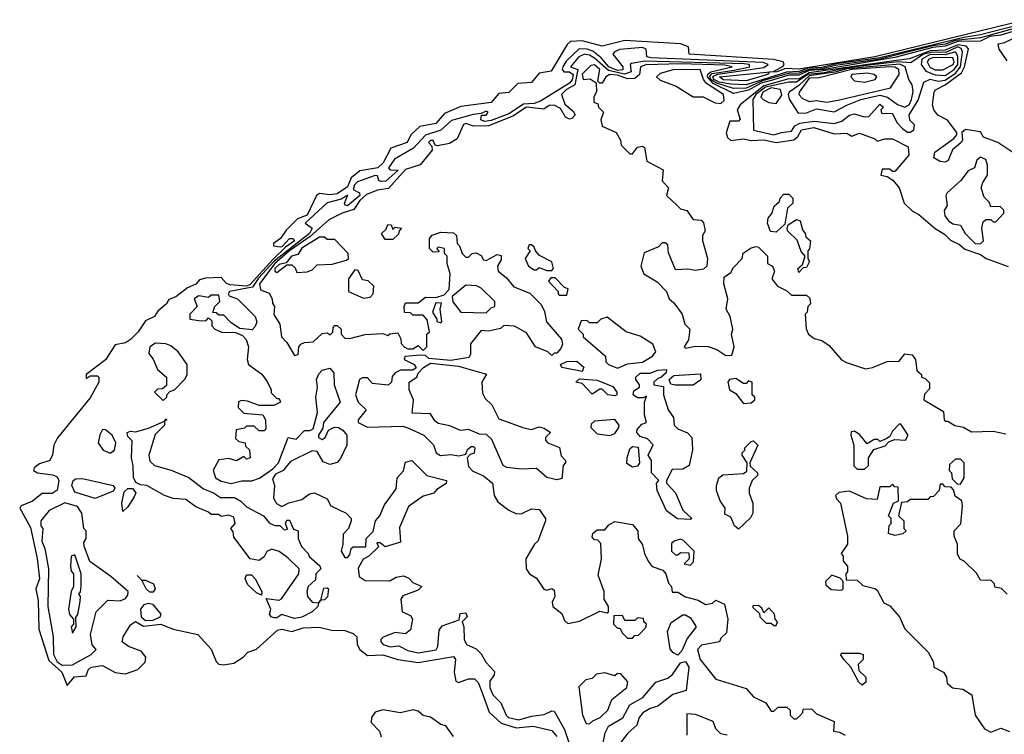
# Model space of a CAD drawing. Extents: x 2889633 to 3052318, y 540750 to 918690.
# Tile 438 of 656: x 2968896 to 2972799, y 810149 to 812982. Entities that reach past the tile are written whole.
import ezdxf

# ---------------------------------------------------------------- set-up
doc = ezdxf.new("R2010")
doc.units = 0

msp = doc.modelspace()

# ---------------------------------------------------------------- linework, layer by layer
at = {"layer": '0CON02XD'}
for points in [[(2972885, 812982.1), (2972286.2, 812835), (2971985, 812786.1), (2971932, 812788), (2971897.5, 812775), (2971866.4, 812773.6), (2971860, 812765), (2971775, 812739.5), (2971685, 812743.3), (2971670, 812755), (2971883.3, 812776.7), (2971921.7, 812798.3), (2971926.7, 812805), (2971922.5, 812815), (2971884.6, 812824.6), (2971550, 812845), (2971547.5, 812875), (2971515.7, 812885.7), (2971295, 812900), (2971205, 812877.5), (2971125, 812898), (2971080, 812895), (2971065.9, 812884.1), (2971002.3, 812777.7), (2970955, 812770), (2970925, 812733.3), (2970870.8, 812729.2), (2970835, 812693.8), (2970795, 812690), (2970765, 812654), (2970645, 812637.5), (2970579.5, 812610.5), (2970545, 812570), (2970481.7, 812558.3), (2970446.7, 812525), (2970432.5, 812495), (2970367, 812473), (2970337.5, 812415), (2970315.5, 812394.5)], [(2972895, 812970.5), (2972705, 812921.4), (2972638.8, 812911.2), (2972305, 812831.3), (2972133.4, 812806.6), (2972075, 812792), (2972020.7, 812789.3), (2971985, 812777), (2971935.5, 812774.5), (2971775, 812724), (2971715, 812725.9), (2971668, 812735), (2971647.9, 812745), (2971643.5, 812756.5), (2971663.6, 812766.4), (2971845, 812792.7), (2971863.3, 812805), (2971842.6, 812812.6), (2971399.6, 812830.4)], [(2972881, 812959), (2972705, 812910), (2972605, 812899.5), (2972564.2, 812885), (2972515, 812878.7), (2972305, 812824.9), (2972129.4, 812800.6), (2972075, 812787.1), (2972025, 812784.7), (2971985, 812769.5), (2971941.5, 812768.5), (2971840.8, 812739.2), (2971775, 812711.2), (2971725, 812709.6), (2971655, 812731.3), (2971635.3, 812745), (2971631.7, 812758.3), (2971641.2, 812768.8), (2971727.8, 812782.2), (2971790, 812795), (2971787.5, 812805), (2971767.6, 812807.6), (2971372.5, 812817.5), (2971321.5, 812808.5), (2971316, 812804), (2971320, 812775), (2971293.7, 812766.3), (2971230.4, 812780.4), (2971175, 812828.9), (2971155, 812841.4), (2971134.5, 812845.5), (2971112, 812835), (2971078.8, 812795), (2971108, 812785), (2971096.2, 812723.8), (2971064, 812705), (2971043.8, 812685), (2971057, 812647), (2971089.3, 812619.3), (2971097.5, 812605), (2971085, 812590), (2971075, 812587.5), (2971060, 812595), (2971039.3, 812629.3), (2971015, 812643.3), (2970995, 812641.2), (2970973.3, 812626.7), (2970905, 812634.6), (2970850.5, 812599.5), (2970755, 812561.5), (2970695, 812560), (2970665, 812570), (2970655, 812566.2), (2970630.4, 812509.6), (2970599.2, 812490.8), (2970551.7, 812481.7), (2970542.5, 812485), (2970535, 812502.5), (2970525, 812503.3), (2970516.7, 812495), (2970530, 812480), (2970530.6, 812465), (2970484, 812406), (2970425, 812387.5), (2970357.7, 812312.3), (2970315, 812305.8), (2970270.5, 812289.5), (2970244.4, 812265), (2970220.7, 812229.3), (2970175, 812215.6), (2970121.9, 812188.1), (2970047.6, 812122.4), (2969965.6, 812065), (2969907.5, 812015), (2969847.1, 811935), (2969850.7, 811910.7), (2969885, 811897.5), (2969897.5, 811875), (2969898.3, 811858.3), (2969906.7, 811845), (2969903.6, 811813.6), (2969926.7, 811775), (2969933.3, 811725), (2969955, 811702.5), (2969985, 811650), (2970000, 811655), (2970002.5, 811685), (2970010, 811695), (2970025, 811702.5), (2970060, 811705), (2970095, 811737.5), (2970115, 811740), (2970127, 811733), (2970137, 811743), (2970138.3, 811761.7), (2970145, 811770), (2970155, 811770), (2970170, 811755), (2970170, 811735), (2970185, 811720), (2970205, 811717.5), (2970265, 811733.3), (2970335, 811737.5), (2970355, 811730), (2970363, 811737), (2970395, 811740), (2970407, 811717), (2970408.3, 811698.3), (2970420, 811685), (2970435, 811677.5), (2970455, 811677.5), (2970475, 811690), (2970495, 811670), (2970510, 811685), (2970510, 811735), (2970520, 811745), (2970511.7, 811791.7), (2970495, 811810), (2970455, 811810), (2970445, 811820), (2970421.7, 811821.7), (2970420, 811845)], [(2972885, 812951.6), (2972785, 812920.6), (2972741.4, 812915), (2972705, 812896.8), (2972615, 812895.5), (2972565, 812876.9), (2972515, 812872.4), (2972365, 812831.6), (2972085, 812784.1), (2972025, 812780.4), (2971985, 812762.2), (2971945, 812762.4), (2971875, 812741.6), (2971835, 812729.8), (2971785, 812702.4), (2971725, 812690), (2971645, 812729), (2971621.9, 812755), (2971623.5, 812766.5), (2971635, 812775.9), (2971720, 812795), (2971691.4, 812801.4), (2971515, 812807.7), (2971377.5, 812802.5), (2971356.2, 812795), (2971352.5, 812765), (2971335, 812748.6), (2971305, 812747.5), (2971265, 812762.2), (2971235.4, 812764.6), (2971218.8, 812755), (2971205, 812730), (2971195, 812730), (2971188.3, 812738.3), (2971195.8, 812785), (2971175, 812803.3), (2971159.3, 812800.7), (2971125, 812766.2), (2971130, 812745), (2971157, 812747), (2971181.7, 812731.7), (2971183, 812697), (2971172.5, 812675), (2971172.5, 812655), (2971188.3, 812648.3), (2971190, 812635), (2971210, 812615), (2971200, 812585), (2971205, 812560), (2971260, 812535), (2971277.5, 812505), (2971280, 812485), (2971315, 812450), (2971325, 812450), (2971345, 812476.7), (2971365, 812480), (2971372.5, 812475), (2971381.7, 812421.7), (2971446.2, 812386.2), (2971443, 812343), (2971467.5, 812315), (2971460, 812285), (2971502.5, 812245), (2971515, 812232.5), (2971540, 812225), (2971565, 812190), (2971597, 812187), (2971607, 812177), (2971612.5, 812145), (2971603, 812127), (2971603, 812107), (2971622.5, 812035), (2971620, 812005), (2971607, 811993), (2971575, 811987.5), (2971545, 811992.5), (2971495, 811990), (2971468.3, 812058.3), (2971465, 812090), (2971455, 812097.5), (2971443, 812097), (2971428.3, 812081.7), (2971371.7, 812058.3), (2971357.5, 812005), (2971370, 811975), (2971423, 811943), (2971460, 811905), (2971470, 811875), (2971489.3, 811859.3), (2971522.5, 811815), (2971532.5, 811775), (2971552.5, 811755), (2971547, 811713), (2971530, 811685), (2971535, 811680), (2971575, 811687.5), (2971625, 811686.7), (2971660, 811675), (2971695, 811650), (2971718.3, 811651.7), (2971727.5, 811685), (2971717.5, 811735), (2971722.5, 811755), (2971712.5, 811805), (2971696.7, 811835), (2971703.3, 811875), (2971687.5, 811935), (2971688.3, 811961.7), (2971715, 811980), (2971725, 812000), (2971760, 812035), (2971763.6, 812056.4), (2971795, 812077.5), (2971815, 812082.5), (2971825, 812080), (2971860, 812045), (2971860, 812015), (2971880, 812005), (2971887.5, 811985), (2971877.5, 811955), (2971900, 811925), (2971937, 811907), (2971955, 811890), (2972015, 811890), (2972028.3, 811878.3), (2972030, 811855), (2972020, 811845), (2972017, 811823), (2972010, 811815), (2972013, 811757), (2972022.5, 811735), (2972045, 811717.5), (2972075, 811710), (2972105, 811690), (2972153.6, 811633.6), (2972173, 811623), (2972248.3, 811598.3), (2972276.4, 811603.6)], [(2972885, 812931.2), (2972795, 812889.2), (2972772.5, 812885), (2972777.5, 812865), (2972808.8, 812818.8)], [(2971399.6, 812830.4), (2971382, 812835), (2971379.2, 812865), (2971365, 812871.5), (2971275, 812864), (2971253.3, 812855), (2971247.5, 812845), (2971287.1, 812795), (2971286.8, 812783.2), (2971265, 812780.6), (2971231.1, 812795), (2971201.3, 812831.3), (2971167.6, 812857.6), (2971145, 812865.6), (2971113.3, 812866.7), (2971062.2, 812817.8), (2971048.6, 812795), (2971046, 812785), (2971052.5, 812775), (2971075, 812775.4), (2971090, 812765), (2971086.5, 812743.5), (2971075, 812730), (2970960.7, 812659.3), (2970935, 812650), (2970892.6, 812647.4), (2970835, 812609.1), (2970765, 812582.1), (2970738.3, 812578.3), (2970724, 812585), (2970727, 812603), (2970745, 812604), (2970753.3, 812615), (2970745, 812620), (2970725, 812610), (2970693.2, 812606.8), (2970608.1, 812581.9), (2970565, 812544.2), (2970505, 812524.2), (2970457.4, 812472.6), (2970381.5, 812428.5), (2970358, 812395), (2970365, 812386.2), (2970395.7, 812385), (2970348, 812342), (2970329.3, 812340.7), (2970320, 812345), (2970315, 812362.5), (2970305, 812363.8), (2970235, 812339.4), (2970223.3, 812326.7), (2970218.3, 812308.3), (2970242.5, 812295), (2970244.4, 812285), (2970195, 812244.4), (2970186.4, 812246.4), (2970184, 812255), (2970196.7, 812286.7), (2970170, 812270), (2970114.5, 812255.5), (2970028, 812175), (2970056, 812156), (2970045.4, 812135), (2969905, 812024.2), (2969843, 811957), (2969818.8, 811921.2), (2969727.5, 811905), (2969722.5, 811895), (2969727, 811887), (2969760, 811875), (2969830, 811805), (2969836.4, 811783.6), (2969830, 811765), (2969817, 811753), (2969768.3, 811758.3), (2969735, 811780), (2969705, 811810), (2969685, 811810), (2969675, 811820), (2969661.7, 811821.7), (2969670, 811845), (2969690, 811865), (2969685, 811890), (2969655, 811890), (2969645, 811880), (2969606.7, 811886.7), (2969587.5, 811875), (2969600, 811845), (2969570, 811815), (2969570, 811795), (2969615, 811787.5), (2969635, 811790), (2969645, 811800), (2969658.3, 811788.3), (2969658.3, 811768.3), (2969670, 811755), (2969697, 811743), (2969751.7, 811741.7), (2969779.3, 811729.3), (2969793.6, 811713.6), (2969803.3, 811685), (2969797.5, 811635), (2969802.5, 811615), (2969856.4, 811576.4), (2969877, 811547), (2969892.5, 811515), (2969892.5, 811502.5), (2969915, 811480), (2969925, 811480), (2969930, 811465), (2969903, 811453), (2969845, 811452.5), (2969799.3, 811469.3), (2969775, 811472.5), (2969763.6, 811466.4), (2969762.5, 811445), (2969785, 811422.5), (2969860, 811415), (2969870, 811395), (2969871.7, 811358.3), (2969865, 811352.5), (2969845, 811352.5), (2969825, 811370), (2969795, 811370), (2969787, 811363), (2969753.6, 811356.4), (2969751.7, 811321.7), (2969765, 811310), (2969790, 811305), (2969791.7, 811291.7), (2969807, 811277), (2969810, 811245), (2969795, 811240), (2969785, 811250), (2969755, 811232.5), (2969725, 811242.5), (2969685, 811237.5), (2969663.6, 811196.4), (2969672.5, 811165), (2969695, 811152.5), (2969735, 811143.3), (2969776.4, 811153.6), (2969816.1, 811153.9), (2969846.1, 811163.9), (2969899.3, 811200.7), (2969922.5, 811225), (2969960, 811325), (2969991.7, 811318.3), (2970025, 811353.3), (2970046.7, 811353.3), (2970060, 811360), (2970076.7, 811425), (2970070, 811485), (2970076.7, 811525), (2970073.3, 811555), (2970081.7, 811578.3), (2970095, 811592.5), (2970125, 811600), (2970141.7, 811581.7), (2970143.3, 811535), (2970166.7, 811465), (2970100, 811385), (2970097.5, 811362.5), (2970080, 811335), (2970080, 811325), (2970095, 811317.5), (2970107.5, 811325), (2970120, 811355), (2970143.9, 811366.1), (2970160, 811365), (2970177.5, 811355), (2970192.5, 811335), (2970192.5, 811295), (2970168.3, 811241.7), (2970155, 811226.7), (2970125, 811218.8), (2970099.5, 811229.5), (2970075, 811270), (2970055, 811273.3), (2969969.3, 811230.7), (2969940, 811195), (2969910, 811180), (2969898.3, 811161.7), (2969906.2, 811135), (2969902.5, 811085), (2969913.6, 811063.6), (2969935, 811052.5), (2969963, 811067), (2970015, 811080), (2970045, 811102.5), (2970065, 811106.7), (2970115, 811082.5), (2970130, 811055), (2970190, 811025), (2970210, 811005), (2970210, 810995), (2970200, 810965), (2970178.3, 810941.7), (2970177.5, 810902.5), (2970170, 810875), (2970185, 810850), (2970195, 810850), (2970205, 810860), (2970210, 810885), (2970218.3, 810891.7), (2970268.3, 810891.7), (2970270, 810925), (2970297, 810953), (2970306.7, 810995), (2970323.8, 811015), (2970341.7, 811058.3), (2970388.3, 811121.7), (2970392.5, 811165), (2970417, 811193), (2970425, 811227.5), (2970450, 811235), (2970510, 811175), (2970587.5, 811155), (2970586.4, 811143.6), (2970550, 811120), (2970537.5, 811105), (2970495, 811093.3), (2970437.7, 811052.3), (2970401.7, 810968.3), (2970405, 810910), (2970345, 810892.5), (2970325, 810907.5), (2970311.7, 810908.3), (2970318.3, 810891.7), (2970280, 810855), (2970257, 810843), (2970237.5, 810807.5), (2970241.2, 810775), (2970265, 810758), (2970363, 810757), (2970388.3, 810771.7), (2970417.5, 810777.5), (2970438.3, 810768.3), (2970455, 810750), (2970490, 810735), (2970475, 810720), (2970415, 810697.5), (2970407.5, 810685), (2970412.5, 810635), (2970445, 810620), (2970453.3, 810605), (2970445, 810562.5), (2970425, 810547.5), (2970385, 810552.5), (2970336.4, 810533.6), (2970327.5, 810525), (2970327.5, 810515), (2970337.5, 810505), (2970365, 810496.2), (2970399.3, 810499.3), (2970435, 810481.2), (2970475, 810472), (2970546.4, 810483.6), (2970553, 810497), (2970558.3, 810561.7), (2970570.7, 810579.3), (2970637.5, 810602.5), (2970641.7, 810628.3), (2970665, 810630), (2970670, 810615), (2970650, 810595), (2970656.7, 810575), (2970657.5, 810525), (2970667.5, 810505), (2970705, 810487.5), (2970725, 810467.5), (2970743.3, 810435), (2970777.7, 810397.7), (2970776.7, 810385), (2970760.3, 810359.7), (2970759.2, 810335), (2970771.2, 810305), (2970803.6, 810273.6), (2970823.8, 810225), (2970833.3, 810215), (2970875, 810206.2), (2970925, 810221.2), (2970975, 810226.7), (2971005, 810242.5), (2971015, 810240), (2971055, 810167.5), (2971076.2, 810105)], [(2972845, 812447.5), (2972772.5, 812495), (2972716.4, 812516.4), (2972705, 812537.5), (2972645, 812546.7), (2972630, 812535), (2972632.5, 812505), (2972627.5, 812495), (2972593.3, 812466.7), (2972576.4, 812423.6), (2972565, 812417.5), (2972545, 812420), (2972520, 812435), (2972523, 812457), (2972599.3, 812510.7), (2972610, 812525), (2972610, 812535), (2972573.3, 812583.3), (2972535, 812603.8), (2972518.8, 812625), (2972513.8, 812645), (2972521.2, 812695), (2972526, 812704), (2972565, 812724.4), (2972629.2, 812770.8), (2972640.4, 812795), (2972656.8, 812866.8), (2972647.6, 812877.6), (2972615, 812882.7), (2972565, 812860.6), (2972505, 812858.2), (2972423.1, 812826.9), (2972361.2, 812818.8), (2972025, 812771.5), (2971985, 812746.8), (2971945, 812747.3), (2971845, 812719.8), (2971751.2, 812645), (2971740, 812625), (2971751.7, 812588.3), (2971745, 812580), (2971710.7, 812579.3), (2971696.4, 812533.6), (2971702, 812515), (2971715, 812502.5), (2971765, 812509.2), (2971795, 812503.1), (2971845, 812505.7), (2971895, 812495.7), (2971965, 812505.7), (2971980.7, 812519.3), (2971995, 812545.8), (2972044.1, 812554.1), (2972125, 812530), (2972175, 812532.5), (2972195, 812520), (2972225, 812532.5), (2972285, 812510), (2972295, 812500), (2972325, 812510), (2972355, 812510), (2972418.3, 812478.3), (2972420, 812445), (2972365, 812380), (2972355, 812380), (2972345, 812390), (2972315, 812390), (2972310, 812365), (2972335, 812360), (2972356.4, 812346.4), (2972382.5, 812315), (2972402.5, 812255), (2972435, 812222.5), (2972459.5, 812209.5), (2972524.2, 812154.2), (2972561.7, 812131.7), (2972585, 812107.5), (2972620.7, 812090.7), (2972641.7, 812071.7), (2972705, 812051.2), (2972727.5, 812035), (2972813.6, 812003.6)], [(2971885, 812526.2), (2971915, 812534.2), (2971955, 812540), (2971969.1, 812560.9), (2971988.7, 812571.3), (2972045, 812580), (2972125, 812570), (2972155, 812580), (2972185, 812603.8), (2972205, 812608.8), (2972243, 812597), (2972261.7, 812598.3), (2972305, 812646.7), (2972320, 812635), (2972310, 812625), (2972311.7, 812611.7), (2972355, 812610), (2972373.3, 812575), (2972395, 812550), (2972415, 812536.7), (2972425, 812536.7), (2972440, 812545), (2972442.5, 812565), (2972423.9, 812583.9), (2972422, 812605), (2972456.8, 812663.2), (2972480, 812735), (2972504.4, 812745.6), (2972538.3, 812738.3), (2972565, 812742.7), (2972605, 812769.5), (2972624.6, 812795), (2972632.7, 812855), (2972628.3, 812868.3), (2972615, 812873.8), (2972567.5, 812852.5), (2972515, 812853.1), (2972478.9, 812845), (2972428.9, 812811.1), (2972375.2, 812815.2), (2972175, 812791.3), (2972085, 812771.3), (2972019.6, 812765), (2971975, 812733.8), (2971945, 812734.3), (2971851.8, 812715), (2971813.8, 812685), (2971801.9, 812665), (2971804.1, 812544.1), (2971885, 812526.2)], [(2972565, 812761.1), (2972600.6, 812785), (2972614.6, 812805), (2972615, 812837.5), (2972605, 812854.2), (2972565, 812842.6), (2972505, 812843.5), (2972472.2, 812825), (2972469.4, 812805), (2972487.5, 812777.5), (2972525, 812763.5), (2972565, 812761.1)], [(2972555, 812783.1), (2972595.6, 812805), (2972600, 812815), (2972595, 812830.8), (2972517.9, 812832.1), (2972499.2, 812825), (2972493.1, 812815), (2972503.9, 812793.9), (2972525, 812783.5), (2972555, 812783.1)], [(2971675, 812650), (2971687.8, 812662.2), (2971685.4, 812685), (2971618.7, 812728.7), (2971606.9, 812745), (2971593.8, 812785), (2971486.8, 812783.2), (2971435, 812768.8), (2971420, 812755), (2971435, 812742.5), (2971498.3, 812718.3), (2971565, 812676.7), (2971605, 812676.2), (2971652.7, 812652.7), (2971675, 812650)], [(2971981.7, 812611.7), (2972015, 812612.5), (2972055, 812628), (2972125, 812616.2), (2972176.7, 812645), (2972230, 812665), (2972305, 812682.9), (2972335.5, 812675.5), (2972375.4, 812645.4), (2972405, 812635.6), (2972421.4, 812645), (2972431.5, 812665), (2972437, 812697), (2972434.2, 812724.2), (2972420, 812745), (2972405.7, 812795), (2972385, 812805.8), (2972175, 812787), (2972126.5, 812773.5), (2972025, 812760), (2971985, 812721.5), (2971946.7, 812695), (2971942.5, 812685), (2971946.4, 812666.4), (2971981.7, 812611.7)], [(2972095, 812655.7), (2972145, 812664.2), (2972347.7, 812712.3), (2972382, 812765), (2972380.8, 812785), (2972365, 812794.4), (2972345, 812794.6), (2972195, 812784.5), (2972065, 812751.8), (2972025, 812749.6), (2971985.8, 812695), (2971984.2, 812685), (2971999.3, 812669.3), (2972025, 812657.5), (2972055, 812661.4), (2972095, 812655.7)], [(2972245, 812734.3), (2972286.7, 812745), (2972293.3, 812755), (2972283.3, 812765), (2972255, 812770.5), (2972194, 812765), (2972190, 812755), (2972205, 812740), (2972245, 812734.3)], [(2971895, 812650), (2971917, 812683), (2971911.2, 812705), (2971875, 812711.8), (2971842.2, 812695), (2971834.2, 812675), (2971843.3, 812665), (2971865, 812653.8), (2971895, 812650)], [(2972705, 812093.8), (2972716.7, 812105), (2972710, 812155), (2972715, 812180), (2972725, 812190), (2972745, 812190), (2972755, 812180), (2972765, 812180), (2972797.5, 812215), (2972797, 812227), (2972781.7, 812241.7), (2972745, 812240), (2972738.3, 812258.3), (2972718.3, 812278.3), (2972707.5, 812315), (2972713.3, 812336.7), (2972732.5, 812365), (2972732.5, 812405), (2972725, 812427.5), (2972705, 812437.5), (2972690, 812425), (2972680, 812395), (2972655, 812382.5), (2972626.7, 812345), (2972572.5, 812295), (2972567.5, 812285), (2972572.5, 812245), (2972560, 812225), (2972562.5, 812205), (2972577.5, 812185), (2972595, 812173.3), (2972625, 812167.5), (2972643.3, 812135), (2972683.3, 812095), (2972705, 812093.8)], [(2970315.5, 812394.5), (2970245, 812382.5), (2970210, 812355), (2970195, 812320), (2970155, 812292), (2970125, 812288), (2970085, 812293.3), (2970072.5, 812285), (2970035, 812206.7), (2969997.5, 812192.5), (2969952.7, 812147.3), (2969930, 812115), (2969902, 812095), (2969902.5, 812085), (2969928.6, 812081.4), (2969937, 812083), (2969965, 812114.3), (2969980, 812115), (2969985.5, 812105), (2969949.7, 812080.3), (2969899.2, 812030.8), (2969808.9, 811931.1), (2969795, 811926.1), (2969730.2, 811930.2), (2969716.4, 811936.4), (2969695, 811960), (2969632.3, 811957.7), (2969609.3, 811950.7), (2969595, 811933.3), (2969561.7, 811918.3), (2969515, 811883.3), (2969487, 811873), (2969477.5, 811855), (2969443.6, 811826.4), (2969430, 811805), (2969395, 811787.5), (2969366.2, 811745), (2969335.7, 811714.3), (2969315, 811701.2), (2969275, 811693.3), (2969236.4, 811633.6), (2969160, 811575), (2969160, 811560), (2969175, 811570), (2969205, 811570), (2969210, 811565), (2969210, 811545), (2969175, 811483.3), (2969045.6, 811324.4), (2969031.2, 811295), (2969026.7, 811256.7), (2969016.2, 811235), (2968975, 811221.2), (2968953.8, 811205), (2968951.2, 811195), (2968966.7, 811185), (2969027.7, 811177.7), (2969045, 811169.2), (2969051.9, 811155), (2969045, 811116.7), (2969025, 811103.8), (2968985, 811103.8), (2968947.3, 811072.7), (2968902.5, 811055), (2968896.2, 811045), (2968938.5, 810968.5), (2968965.5, 810845.5), (2968974.3, 810765.7), (2968960, 810725), (2968969.7, 810679.7), (2968972.7, 810565), (2969011.2, 810441.2), (2969062.9, 810395), (2969085, 810342.5), (2969113.9, 810376.1), (2969159.3, 810380.7), (2969167.5, 810405), (2969180, 810415), (2969225, 810421.2), (2969275, 810393.8), (2969315, 810388.8), (2969364.2, 810405.8), (2969393.3, 810435), (2969396.2, 810455), (2969378.1, 810478.1), (2969327.3, 810497.3), (2969302.5, 810515), (2969306.7, 810535), (2969335, 810583.3), (2969355, 810596), (2969386.9, 810576.9), (2969455, 810585.6), (2969505, 810565.8), (2969602.5, 810545), (2969655.8, 810485.8), (2969675, 810437.5), (2969685, 810427.5), (2969703.8, 810423.8), (2969745, 810431.2), (2969782.5, 810455), (2969800, 810475), (2969835, 810486.7), (2969918.3, 810561.7), (2969935, 810566.2), (2969975, 810556.7), (2970019.3, 810570.7), (2970083, 810573), (2970132.3, 810562.3), (2970185, 810560), (2970218.3, 810548.3), (2970232.5, 810535), (2970233.8, 810505), (2970243.8, 810485), (2970275, 810460.8), (2970335, 810464), (2970395, 810446), (2970475, 810434), (2970615, 810456.7), (2970623.3, 810445), (2970618.6, 810395), (2970625, 810360), (2970635, 810354), (2970675, 810368.8), (2970698.8, 810368.8), (2970713.6, 810353.6), (2970727.3, 810317.3), (2970756.4, 810236.4), (2970805, 810192.5), (2970864.2, 810174.2), (2970931.2, 810181.2), (2971005, 810163.8), (2971025, 810140)], [(2971895, 812140), (2971871.7, 812141.7), (2971860, 812175), (2971862.5, 812195), (2971877, 812213), (2971887, 812243), (2971908.3, 812261.7), (2971910, 812275), (2971925, 812290), (2971945, 812290), (2971960, 812275), (2971960, 812255), (2971940, 812235), (2971928.3, 812171.7), (2971895, 812140)], [(2971985, 811980), (2971980, 811995), (2971998.3, 812011.7), (2972010, 812045), (2971993.3, 812063.3), (2971978.3, 812108.3), (2971940, 812145), (2971937.5, 812155), (2971941.7, 812168.3), (2971975, 812190), (2971990, 812185), (2971998.3, 812148.3), (2972010, 812135), (2972011.7, 812121.7), (2972030, 812105), (2972027, 812073), (2972020, 812065), (2972020, 812035), (2972027, 812023), (2972015, 812000), (2972001.7, 811998.3), (2971985, 811980)], [(2970375, 812110), (2970345, 812110), (2970330, 812135), (2970348.3, 812151.7), (2970355, 812170), (2970368.3, 812168.3), (2970375, 812150), (2970385, 812160), (2970410, 812155), (2970400, 812145), (2970398.3, 812131.7), (2970375, 812110)], [(2969995, 811980), (2970035, 811982.5), (2970055, 811990), (2970075, 812010), (2970135, 812012.5), (2970191.7, 812028.3), (2970200, 812035), (2970197.5, 812055), (2970145, 812110), (2970115, 812110), (2970105, 812120), (2970085, 812120), (2970015, 812076), (2969998.3, 812051.7), (2969973.3, 812045), (2969952.5, 812017.5), (2969925, 812010.8), (2969908, 811995), (2969907.5, 811985), (2969915, 811980), (2969955, 812010), (2969975, 812010), (2969988.3, 811998.3), (2969995, 811980)], [(2970420, 811845), (2970425, 811860), (2970475, 811860), (2970505, 811882.5), (2970545, 811880), (2970578.3, 811891.7), (2970598.3, 811911.7), (2970602.5, 811975), (2970590, 812015), (2970590, 812045), (2970580, 812055), (2970580, 812075), (2970555, 812080), (2970550, 812075), (2970558.3, 812061.7), (2970535, 812060), (2970520, 812075), (2970520, 812115), (2970531.7, 812128.3), (2970565, 812140), (2970615, 812137.5), (2970627, 812127), (2970630, 812095), (2970640, 812085), (2970650, 812055), (2970665, 812040), (2970675, 812040), (2970690, 812055), (2970705, 812057.5), (2970725, 812047.5), (2970735, 812030), (2970745, 812027.5), (2970788.3, 812051.7), (2970805, 812047.5), (2970805, 812030), (2970790, 812005), (2970792.5, 811985), (2970825, 811960), (2970855, 811922.5), (2970918.3, 811898.3), (2970963, 811853), (2970976.7, 811825), (2970983.9, 811783.9), (2971043.3, 811715), (2971047.5, 811695), (2971041.7, 811678.3), (2971025, 811660), (2971015, 811660), (2971005, 811650), (2970990, 811665), (2970940, 811685), (2970905, 811740), (2970857, 811767), (2970815, 811770), (2970801.7, 811758.3), (2970755, 811747.5), (2970725, 811750), (2970683, 811697), (2970682.5, 811655), (2970677, 811643), (2970605, 811631.2), (2970518.3, 811638.3), (2970505, 811650), (2970485, 811652.5), (2970423, 811647), (2970420, 811635), (2970460, 811615), (2970468.3, 811601.7), (2970455, 811592.5), (2970405, 811592.5), (2970385, 811582.5), (2970373, 811567), (2970370, 811545), (2970357, 811533), (2970295, 811540), (2970275, 811562.5), (2970255, 811562.5), (2970242.5, 811555), (2970227.5, 811495), (2970237.5, 811465), (2970270, 811435), (2970237.5, 811395), (2970237.5, 811385), (2970275, 811366.7), (2970415, 811370), (2970435, 811363.3), (2970497.5, 811335), (2970536.4, 811296.4), (2970547.5, 811265), (2970563.6, 811253.6), (2970605, 811257.5), (2970636.7, 811253.3), (2970665, 811260), (2970671.7, 811278.3), (2970685, 811290), (2970695, 811290), (2970700, 811285), (2970697, 811263), (2970681.7, 811258.3), (2970670, 811245), (2970675, 811210), (2970691.7, 811191.7), (2970735, 811173.3), (2970770, 811145), (2970776.7, 811095), (2970790.7, 811070.7), (2970835, 811037.5), (2970865, 811023.3), (2970886.4, 811023.6), (2970925, 811042.5), (2970955, 811040), (2970980, 811005), (2970980, 810995), (2970950, 810915), (2970937, 810903), (2970902.5, 810845), (2970903.3, 810805), (2970917.5, 810785), (2970945, 810767.5), (2970973.6, 810723.6), (2970985, 810720), (2971005, 810727.5), (2971015, 810720), (2971016.7, 810695), (2971007, 810673), (2971010, 810655), (2971045, 810627.5), (2971055, 810600), (2971068.3, 810588.3), (2971115, 810596.7), (2971195, 810637.5), (2971225, 810630), (2971230, 810635), (2971230, 810655), (2971212.5, 810685), (2971212.5, 810715), (2971189.3, 810779.3), (2971202.5, 810845), (2971200, 810905), (2971188.3, 810918.3), (2971175, 810920), (2971165, 810930), (2971167.5, 810945), (2971185, 810960), (2971215, 810960), (2971230.7, 810979.3), (2971255, 810992.5), (2971325, 810980), (2971346.7, 810955), (2971347.5, 810925), (2971365, 810900), (2971372.5, 810865), (2971387.5, 810835), (2971403.6, 810813.6), (2971445, 810800), (2971457.5, 810785), (2971468.3, 810748.3), (2971480, 810735), (2971481.7, 810711.7), (2971505, 810712.5), (2971535, 810693.3), (2971585, 810680), (2971615, 810663.3), (2971641.7, 810668.3), (2971655, 810680), (2971690, 810665), (2971702.5, 810605), (2971698.3, 810551.7), (2971675, 810530), (2971670, 810515), (2971598.3, 810501.7), (2971583.3, 810485), (2971593.3, 810445), (2971655, 810367.5), (2971775, 810330), (2971805, 810297.5), (2971853, 810273), (2971875, 810240), (2971885, 810240), (2971903, 810257), (2971937, 810257), (2971950, 810245), (2971950, 810225), (2971965, 810210), (2971975, 810210), (2971988.3, 810221.7), (2972000, 810235), (2972001.7, 810248.3), (2972035, 810250), (2972055, 810230), (2972125, 810200), (2972121.7, 810161.7), (2972145, 810157.5), (2972167.5, 810145)], [(2971005, 811987.5), (2971012.5, 811995), (2971005, 812022.5), (2970957, 812047), (2970940, 812065), (2970935, 812080), (2970925, 812090), (2970915, 812090), (2970910, 812075), (2970920, 812065), (2970900, 812035), (2970912.5, 812005), (2970935, 811990), (2970945, 811990), (2970955, 812000), (2970985, 811987.5), (2971005, 811987.5)], [(2970258.3, 811878.3), (2970285, 811882.5), (2970297.5, 811895), (2970300, 811925), (2970277, 811947), (2970255, 811950), (2970238.3, 811988.3), (2970225, 811990), (2970200, 811955), (2970200, 811905), (2970258.3, 811878.3)], [(2971065, 811890), (2971070, 811915), (2971055, 811920), (2971018.3, 811958.3), (2971001.7, 811958.3), (2970992.5, 811945), (2971030, 811905), (2971030, 811895), (2971035, 811890), (2971065, 811890)], [(2970745, 811820), (2970765, 811840), (2970780, 811845), (2970780, 811865), (2970725, 811917.5), (2970707, 811927), (2970665, 811930), (2970610, 811885), (2970613, 811863), (2970645, 811822.5), (2970745, 811820)], [(2970565, 811780), (2970570, 811785), (2970562.5, 811835), (2970567.5, 811857.5), (2970545, 811860), (2970532.5, 811822.5), (2970550, 811795), (2970550, 811785), (2970565, 811780)], [(2971265, 811600), (2971305, 811617.5), (2971365, 811623.8), (2971405, 811647.5), (2971417.5, 811665), (2971406.1, 811696.1), (2971355, 811727.5), (2971300, 811745), (2971225, 811802.5), (2971200, 811795), (2971185, 811780), (2971155, 811780), (2971145, 811790), (2971121.7, 811788.3), (2971110, 811755), (2971130, 811735), (2971130, 811725), (2971218.3, 811648.3), (2971220, 811625), (2971230, 811615), (2971265, 811600)], [(2969465, 811472.5), (2969480, 811485), (2969480, 811495), (2969491.7, 811508.3), (2969510, 811515), (2969552, 811558), (2969560, 811575), (2969560, 811615), (2969523.8, 811665), (2969495, 811688.8), (2969475, 811697.5), (2969435, 811700), (2969412.5, 811685), (2969408.3, 811658.3), (2969425.9, 811635.9), (2969442.5, 811595), (2969477.5, 811565), (2969478.3, 811531.7), (2969461.7, 811518.3), (2969443, 811517), (2969430, 811505), (2969465, 811472.5)], [(2972276.4, 811603.6), (2972335, 811627.5), (2972381.7, 811628.3), (2972405, 811657.5), (2972433.6, 811653.6), (2972446.7, 811635), (2972451.7, 811591.7), (2972470, 811575), (2972470, 811565), (2972485, 811560), (2972501.7, 811541.7), (2972501.7, 811518.3), (2972483, 811497), (2972480, 811475), (2972558.3, 811428.3), (2972560, 811395), (2972565, 811390), (2972575, 811390), (2972603, 811373), (2972637, 811367), (2972668.3, 811348.3), (2972755, 811350), (2972805, 811340)], [(2971025, 811157.5), (2970985, 811167.5), (2970945, 811202.5), (2970885, 811200), (2970826.4, 811206.4), (2970812.5, 811215), (2970767, 811317), (2970747, 811337), (2970718.3, 811338.3), (2970675, 811356.7), (2970643.6, 811353.6), (2970601.7, 811371.7), (2970555, 811381.2), (2970541.7, 811391.7), (2970525, 811420), (2970451.7, 811421.7), (2970457.5, 811475), (2970440, 811515), (2970440, 811545), (2970470, 811565), (2970475, 811580), (2970497, 811603), (2970525, 811620), (2970635, 811608.8), (2970747, 811577), (2970727.5, 811545), (2970730.7, 811500.7), (2970740.7, 811480.7), (2970767.5, 811455), (2970795, 811400), (2970895, 811363.3), (2970925, 811357.5), (2970955, 811367.5), (2970975, 811362.5), (2971000, 811345), (2970980, 811325), (2970980, 811315), (2970990, 811305), (2971036.4, 811286.4), (2971042.5, 811252.5), (2971060, 811235), (2971060, 811225), (2971050, 811215), (2971045, 811162.5), (2971025, 811157.5)], [(2971125, 811587.5), (2971045, 811602.5), (2971040, 811615), (2971065, 811627.5), (2971105, 811628.8), (2971132.5, 811605), (2971125, 811587.5)], [(2971555, 811000), (2971503.6, 811003.6), (2971460, 811035), (2971422.5, 811115), (2971420, 811145), (2971430, 811155), (2971400, 811185), (2971400, 811235), (2971387.5, 811255), (2971407, 811297), (2971385, 811320), (2971355, 811330), (2971342.5, 811345), (2971343, 811357), (2971361.7, 811378.3), (2971380, 811385), (2971372.5, 811415), (2971372.5, 811465), (2971380, 811490), (2971367.5, 811482.5), (2971345, 811482.5), (2971327.5, 811495), (2971330, 811510), (2971352.5, 811525), (2971353.3, 811535), (2971338.8, 811555), (2971338.8, 811565), (2971355, 811580), (2971395, 811580), (2971425, 811592.5), (2971460, 811595), (2971458.3, 811581.7), (2971437, 811563), (2971425, 811560), (2971410, 811545), (2971410, 811535), (2971447.5, 811527.5), (2971447.5, 811495), (2971466.7, 811435), (2971487.5, 811405), (2971490, 811375), (2971505, 811360), (2971543.6, 811343.6), (2971560, 811325), (2971563, 811277), (2971550, 811215), (2971525, 811200), (2971481.7, 811198.3), (2971460, 811155), (2971460, 811145), (2971495.9, 811105.9), (2971525, 811037.5), (2971560, 811005), (2971555, 811000)], [(2971565, 811533.3), (2971493.6, 811533.6), (2971477.5, 811537.5), (2971470, 811555), (2971488.3, 811571.7), (2971595, 811577.5), (2971596.1, 811553.9), (2971565, 811533.3)], [(2971255, 811491.2), (2971227.5, 811495), (2971205, 811517.5), (2971195, 811517.5), (2971165, 811497.5), (2971125, 811540), (2971100, 811545), (2971115, 811557.5), (2971185, 811552.5), (2971247.5, 811527.5), (2971263.3, 811505), (2971262.5, 811495), (2971255, 811491.2)], [(2971765, 811460), (2971795, 811462.5), (2971810, 811475), (2971810, 811485), (2971800, 811495), (2971800, 811545), (2971785, 811550), (2971775, 811540), (2971765, 811540), (2971735, 811560), (2971710, 811555), (2971702.5, 811545), (2971710, 811515), (2971735, 811500), (2971765, 811460)], [(2969985, 810607.5), (2969935, 810623.3), (2969915, 810610), (2969905, 810610), (2969892.5, 810615), (2969886.7, 810625), (2969891.2, 810645), (2969873, 810687), (2969925, 810680.8), (2969934.3, 810685.7), (2970002.5, 810785), (2970003.3, 810805), (2969958.6, 810848.6), (2969925, 810874), (2969895, 810883.3), (2969876.1, 810873.9), (2969865, 810852.5), (2969845, 810837.5), (2969810, 810845), (2969745, 810930), (2969741.7, 810951.7), (2969732.5, 810965), (2969750, 810985), (2969745, 811010), (2969725, 811017.5), (2969695, 811012.5), (2969685, 811020), (2969655, 811020), (2969645, 811030), (2969595, 811050), (2969555, 811080), (2969505, 811083.3), (2969470, 811095), (2969400, 811135), (2969375, 811137.5), (2969357, 811147), (2969347, 811167), (2969346.4, 811213.6), (2969338.8, 811245), (2969341.7, 811311.7), (2969325, 811330), (2969322.5, 811345), (2969335, 811350), (2969355, 811347.5), (2969407, 811363), (2969470, 811390), (2969475, 811400), (2969480, 811395), (2969470, 811390), (2969470, 811375), (2969433, 811337), (2969407.5, 811255), (2969411.7, 811231.7), (2969430, 811215), (2969496.4, 811196.4), (2969567, 811167), (2969625, 811122.5), (2969665, 811106.7), (2969691.7, 811088.3), (2969747.7, 811087.7), (2969773, 811073), (2969795, 811050), (2969862.5, 811015), (2969886.4, 810986.4), (2969907, 810977), (2969926.7, 810976.7), (2969945, 810960), (2969958.3, 810961.7), (2969950, 810985), (2969955, 810997.5), (2969965, 810997.5), (2969981.7, 810961.7), (2970000, 810955), (2970000, 810925), (2970013, 810893), (2970040, 810865), (2970043.3, 810853.3), (2970086.4, 810816.4), (2970090, 810805), (2970070, 810785), (2970068.3, 810761.7), (2970040, 810735), (2970034, 810715), (2970037.5, 810695), (2970055, 810672.5), (2970080, 810670), (2970090, 810680), (2970101.7, 810728.3), (2970115, 810730), (2970120, 810725), (2970116.4, 810693.6), (2970105, 810682.5), (2970090, 810680), (2970080, 810670), (2970077.5, 810655), (2970056.1, 810633.9), (2970015, 810613.8), (2969985, 810607.5)], [(2971235, 811333.3), (2971255, 811341.2), (2971271.2, 811365), (2971272.5, 811375), (2971255, 811397.5), (2971175, 811390), (2971161.7, 811378.3), (2971160, 811365), (2971185, 811340), (2971235, 811333.3)], [(2972245, 811200), (2972260, 811215), (2972260, 811245), (2972281.7, 811278.3), (2972327, 811293), (2972341.7, 811308.3), (2972363, 811317), (2972407.5, 811315), (2972417.5, 811335), (2972388.3, 811378.3), (2972381.7, 811378.3), (2972355, 811350), (2972345, 811330), (2972330, 811320), (2972305, 811310), (2972297, 811317), (2972283, 811317), (2972255, 811300), (2972226.4, 811336.4), (2972205, 811350), (2972191.7, 811348.3), (2972190, 811335), (2972202.5, 811295), (2972203, 811213), (2972215, 811200), (2972245, 811200)], [(2969255, 811263.3), (2969272.5, 811275), (2969276.7, 811305), (2969262.5, 811335), (2969236.1, 811356.1), (2969225, 811357.5), (2969213.6, 811336.4), (2969207.5, 811305), (2969227.5, 811275), (2969255, 811263.3)], [(2971745, 810962.5), (2971730, 810975), (2971715, 811010), (2971691.7, 811021.7), (2971692.5, 811045), (2971672.5, 811075), (2971657.5, 811115), (2971657.5, 811135), (2971667.5, 811165), (2971683, 811177), (2971765, 811182.5), (2971778.3, 811191.7), (2971780, 811225), (2971760, 811255), (2971760, 811265), (2971770, 811275), (2971770, 811285), (2971795, 811310), (2971805, 811312.5), (2971822.5, 811295), (2971790, 811225), (2971791.7, 811211.7), (2971820, 811185), (2971820, 811175), (2971800, 811155), (2971787.5, 811125), (2971787.5, 811105), (2971802.5, 811065), (2971802.5, 811025), (2971793, 811007), (2971745, 810962.5)], [(2971325, 811207.5), (2971303, 811223), (2971303.3, 811245), (2971315, 811280), (2971325, 811290), (2971347, 811287), (2971352.5, 811225), (2971345, 811212.5), (2971325, 811207.5)], [(2972625, 811140), (2972640, 811165), (2972640, 811225), (2972625, 811240), (2972605, 811240), (2972581.7, 811218.3), (2972580, 811195), (2972590, 811185), (2972591.7, 811161.7), (2972611.7, 811141.7), (2972625, 811140)], [(2969195, 811084), (2969115, 811108.8), (2969103.1, 811135), (2969108, 811155), (2969118.7, 811161.3), (2969145, 811162.7), (2969266.2, 811135), (2969273.8, 811125), (2969267.1, 811112.9), (2969195, 811084)], [(2972810, 810705), (2972787, 810727), (2972761.7, 810731.7), (2972760, 810745), (2972745, 810760), (2972728.3, 810758.3), (2972705, 810760), (2972688.3, 810788.3), (2972640, 810835), (2972623.6, 810843.6), (2972613.6, 810863.6), (2972613, 810903), (2972600, 810935), (2972600, 810955), (2972627, 810983), (2972632.5, 811055), (2972630, 811075), (2972603.6, 811093.6), (2972597.5, 811117.5), (2972588.3, 811128.3), (2972565, 811130), (2972555, 811140), (2972545, 811140), (2972540, 811115), (2972518.3, 811091.7), (2972505, 811090), (2972495, 811080), (2972425, 811080), (2972415, 811070), (2972391.7, 811068.3), (2972380, 811015), (2972400, 810995), (2972400, 810965), (2972410, 810955), (2972397, 810943), (2972365, 810937.5), (2972340, 810945), (2972343, 810977), (2972350, 810985), (2972350, 811005), (2972340, 811015), (2972360, 811065), (2972380, 811075), (2972378.3, 811128.3), (2972365, 811130), (2972355, 811140), (2972345, 811130), (2972305, 811130), (2972295, 811080), (2972253, 811083), (2972185, 811112.5), (2972143, 811107), (2972130, 811095), (2972133, 811083), (2972150, 811065), (2972177.5, 810935), (2972177.5, 810902.5), (2972152.5, 810865), (2972160, 810855), (2972160, 810835), (2972177.5, 810815), (2972177, 810793), (2972170, 810785), (2972171.7, 810761.7), (2972215, 810760), (2972238.3, 810738.3), (2972285, 810727.5), (2972295, 810720), (2972320.7, 810670.7), (2972345, 810657.5), (2972383.3, 810615), (2972405, 810567.5), (2972497.5, 810475), (2972517.5, 810435), (2972520, 810415), (2972557.5, 810395), (2972570, 810375), (2972571.7, 810351.7), (2972593, 810333), (2972635, 810327.5), (2972670, 810305), (2972683.3, 810225), (2972720.7, 810170.7), (2972745, 810157.5), (2972785, 810172.5), (2972819.3, 810159.3)], [(2969305, 811032.5), (2969301.2, 811065), (2969310, 811110), (2969325, 811123.8), (2969343.9, 811123.9), (2969356, 811106), (2969350.3, 811089.7), (2969325, 811050), (2969305, 811032.5)], [(2969065, 810422.9), (2969105, 810424), (2969180, 810465), (2969200, 810485), (2969183.6, 810503.6), (2969176.7, 810545), (2969200, 810635), (2969245, 810680), (2969295, 810677.5), (2969315, 810687.5), (2969325, 810700), (2969326.7, 810715), (2969257.5, 810775), (2969174.4, 810834.4), (2969151.2, 810895), (2969150.7, 810909.3), (2969160, 810925), (2969160, 810955), (2969150, 810965), (2969142.5, 811025), (2969125, 811052.5), (2969075, 811066.7), (2969013.6, 811036.4), (2968980, 810995), (2968980, 810975), (2968987.5, 810965), (2968983.8, 810915), (2968996.1, 810886.1), (2969010, 810805), (2969008, 810655), (2969028.8, 810535), (2969030.8, 810465), (2969045, 810436.2), (2969065, 810422.9)], [(2971555, 810820), (2971567, 810833), (2971570, 810875), (2971526.7, 810916.7), (2971515, 810922.5), (2971490, 810915), (2971480, 810905), (2971480, 810875), (2971495, 810860), (2971505, 810860), (2971515, 810870), (2971548.3, 810868.3), (2971550, 810845), (2971530, 810825), (2971555, 810820)], [(2969105, 810550), (2969120, 810575), (2969118.3, 810611.7), (2969126.1, 810623.9), (2969136.2, 810675), (2969137.5, 810695), (2969130, 810705), (2969137, 810713), (2969140, 810735), (2969140, 810785), (2969115, 810860), (2969100, 810855), (2969097.5, 810815), (2969100, 810795), (2969110, 810785), (2969110, 810735), (2969100, 810715), (2969090, 810645), (2969093.3, 810623.3), (2969110, 810605), (2969110, 810585), (2969100, 810575), (2969105, 810550)], [(2969412.3, 810712.3), (2969397.5, 810725), (2969380, 810760), (2969361.7, 810778.3), (2969380, 810760), (2969395, 810760), (2969426.7, 810745), (2969433.3, 810725), (2969425, 810712.5), (2969412.3, 810712.3)], [(2969855, 810700), (2969835, 810710), (2969801.1, 810741.1), (2969790, 810765), (2969795, 810781.2), (2969815, 810780.8), (2969830, 810765), (2969856.2, 810715), (2969855, 810700)], [(2972155, 810720), (2972160, 810725), (2972160, 810755), (2972148.3, 810768.3), (2972115, 810780), (2972090, 810755), (2972091.7, 810741.7), (2972113, 810723), (2972155, 810720)], [(2969395, 810599.4), (2969425, 810601.5), (2969453.3, 810615), (2969457.5, 810625), (2969425, 810663.5), (2969405, 810667.8), (2969387.8, 810662.2), (2969375.5, 810645), (2969378.1, 810615), (2969395, 810599.4)], [(2971895, 810580), (2971900, 810595), (2971890, 810605), (2971887.5, 810625), (2971865, 810650), (2971845, 810630), (2971838.3, 810648.3), (2971825, 810660), (2971801.7, 810658.3), (2971801.7, 810651.7), (2971828.3, 810628.3), (2971830, 810615), (2971855, 810590), (2971875, 810590), (2971885, 810580), (2971895, 810580)], [(2971325, 810530), (2971335, 810540), (2971348.3, 810541.7), (2971378.3, 810571.7), (2971380, 810585), (2971370, 810595), (2971368.3, 810608.3), (2971345, 810610), (2971335, 810600), (2971295, 810600), (2971285, 810620), (2971251.7, 810618.3), (2971250, 810585), (2971265, 810570), (2971275, 810570), (2971285, 810550), (2971305, 810530), (2971325, 810530)], [(2971505, 810462.5), (2971485, 810473.3), (2971475, 810487.5), (2971464.1, 810555.9), (2971478.3, 810591.7), (2971525, 810622.5), (2971535, 810622.5), (2971555, 810610), (2971577.5, 810575), (2971541.7, 810528.3), (2971520.7, 810479.3), (2971505, 810462.5)], [(2971208.8, 810115), (2971216.2, 810155), (2971229.5, 810180.5), (2971286.2, 810213.8), (2971314.3, 810265.7), (2971366.7, 810295), (2971417.5, 810355), (2971465, 810372), (2971483.9, 810386.1), (2971515, 810432.5), (2971535, 810437.5), (2971548.8, 810415), (2971537.7, 810322.3), (2971485, 810306), (2971425, 810260), (2971395, 810251.2), (2971365.9, 810234.1), (2971351.2, 810215), (2971342.5, 810185), (2971306.1, 810153.9), (2971253.3, 810085)], [(2972235, 810343.3), (2972222.5, 810355), (2972190, 810415), (2972162.5, 810445), (2972150, 810465), (2972155, 810470), (2972225, 810470), (2972240, 810465), (2972240, 810445), (2972220, 810425), (2972221.7, 810401.7), (2972250, 810375), (2972250, 810355), (2972235, 810343.3)], [(2971155, 810190), (2971167.5, 810202.5), (2971197.5, 810215), (2971226.7, 810245), (2971243.6, 810286.4), (2971302.5, 810335), (2971307, 810357), (2971278.3, 810388.3), (2971265, 810390), (2971255, 810380), (2971215, 810392.5), (2971183, 810387), (2971165, 810370), (2971140, 810365), (2971113, 810337), (2971127.5, 810225), (2971141.7, 810191.7), (2971155, 810190)], [(2970615, 810140), (2970585, 810182.5), (2970565, 810187.5), (2970525, 810216.7), (2970495, 810223.3), (2970475, 810240), (2970455.9, 810245.9), (2970405, 810233.8), (2970335, 810245.8), (2970305, 810236.7), (2970290, 810215), (2970288.8, 810195), (2970321.7, 810161.7), (2970329.4, 810139.4)], [(2971700, 810145), (2971675, 810150), (2971655, 810170), (2971645, 810200), (2971575, 810227.5), (2971540, 810230), (2971540, 810145)]]:
    msp.add_lwpolyline(points, dxfattribs=at)

doc.saveas('drawing.dxf')
